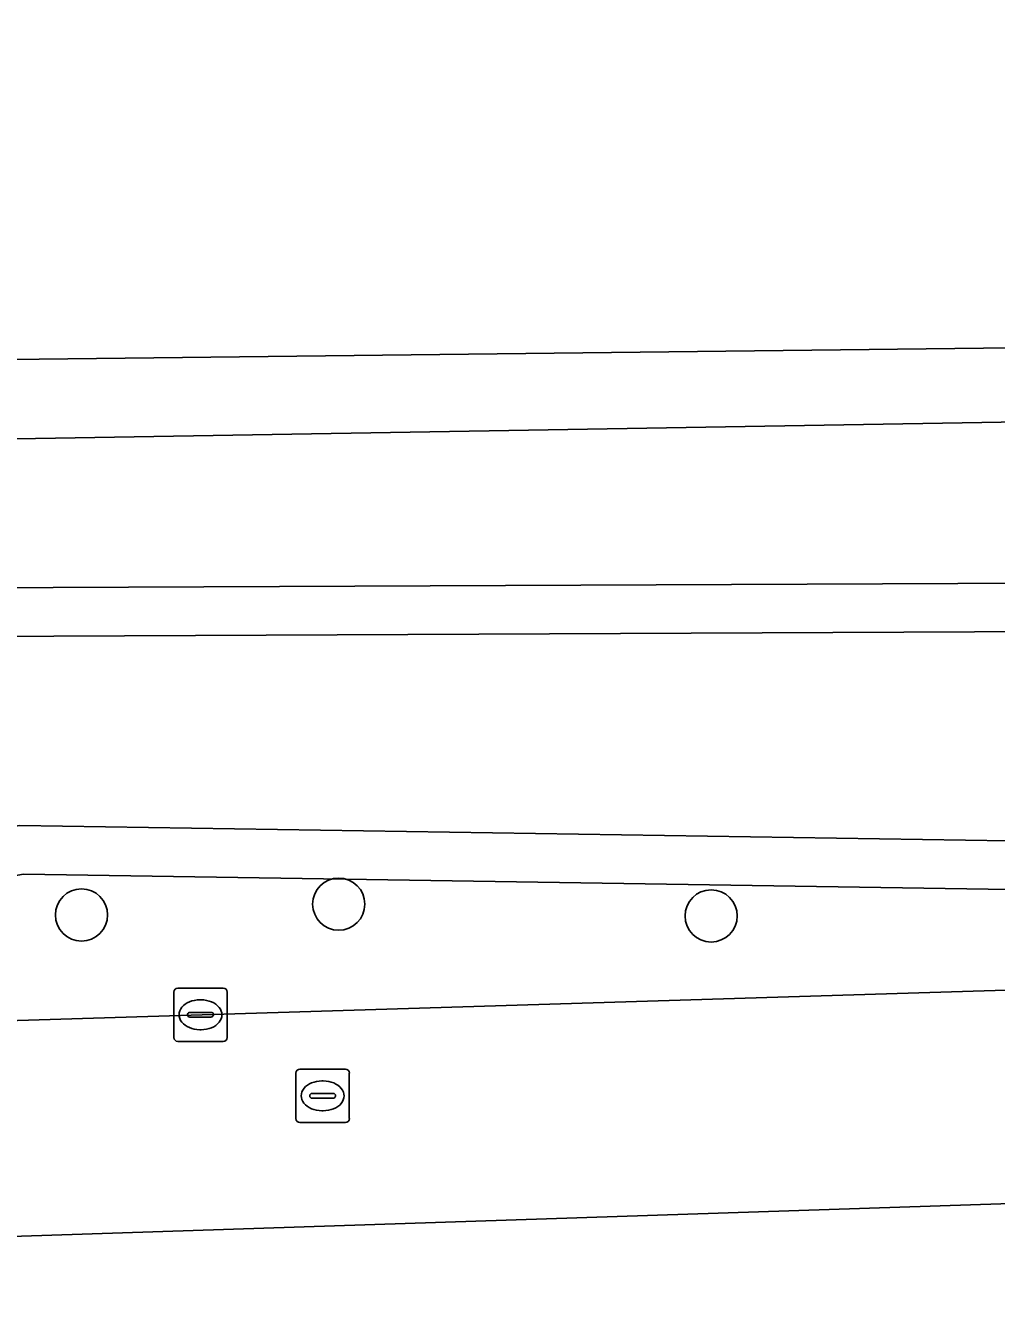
# Model space of a CAD drawing. Extents: x 157320 to 158835, y 386650 to 388491.
# Drawn here: x 158105.22 to 158123.42, y 387599.15 to 387623.05 of the extents above; entities that cross this region are included whole.
import ezdxf

# ---------------------------------------------------------------- set-up
doc = ezdxf.new("R2010")
doc.units = 0
for name, color, linetype in [('IMGEO_Boom', 7, 'Continuous'), ('IMGEO_Erf', 7, 'Continuous'), ('IMGEO_Groenvoorziening', 7, 'Continuous'), ('IMGEO_Kolk', 7, 'Continuous'), ('IMGEO_Oever', 7, 'Continuous'), ('IMGEO_Rijbaan_lokaal_open', 7, 'Continuous'), ('IMGEO_Rioolput', 7, 'Continuous'), ('IMGEO_Voetpad_open', 7, 'Continuous'), ('IMGEO_Waterloop', 7, 'Continuous')]:
    doc.layers.add(name, color=color, linetype=linetype)

msp = doc.modelspace()

# ---------------------------------------------------------------- linework, layer by layer
at = {"layer": 'IMGEO_Boom'}
for centre in [(158111.095, 387606.591), (158106.274, 387606.388), (158118.075, 387606.37)]:
    msp.add_circle(centre, 0.489, dxfattribs=at)
at = {"layer": 'IMGEO_Erf'}
msp.add_lwpolyline([(158130.998, 387601.306), (158129.561, 387601.178), (158103.06, 387600.299), (158099.408, 387600.178), (158099.65, 387589.702), (158092.622, 387560.6), (158085.558, 387533.733), (158085.567, 387531.252), (158087.141, 387529.801), (158095.964, 387526.956)], dxfattribs=at)
at = {"layer": 'IMGEO_Groenvoorziening'}
for points in [[(158126.082, 387606.83), (158105.184, 387607.151), (158098.778, 387606.036), (158095.391, 387608.107), (158095.582, 387610.782), (158097.612, 387611.122), (158104.324, 387612.519), (158124.113, 387612.603), (158124.298, 387612.607), (158124.244, 387615.636), (158123.149, 387615.616), (158104.299, 387615.295), (158089.43, 387615.039), (158079.503, 387614.887)], [(158078.823, 387613.212), (158079.046, 387612.982), (158079.683, 387612.323), (158087.04, 387605.15), (158087.322, 387604.899), (158087.625, 387604.674), (158087.947, 387604.477), (158088.285, 387604.309), (158088.637, 387604.173), (158089, 387604.068), (158089.37, 387603.997), (158089.746, 387603.958), (158090.064, 387603.952), (158096.724, 387604.156), (158128.08, 387605.116)]]:
    msp.add_lwpolyline(points, dxfattribs=at)
at = {"layer": 'IMGEO_Kolk'}
for p, q in [((158108.079, 387605.018), (158108.931, 387605.018)), ((158108.004, 387604.092), (158108.004, 387604.944)), ((158108.492, 387604.798), (158108.517, 387604.798)), ((158109.005, 387604.944), (158109.005, 387604.092)), ((158108.263, 387604.512), (158108.263, 387604.524)), ((158108.306, 387604.561), (158108.704, 387604.561)), ((158108.747, 387604.524), (158108.747, 387604.512)), ((158108.701, 387604.475), (158108.303, 387604.475)), ((158108.515, 387604.238), (158108.49, 387604.238)), ((158108.931, 387604.018), (158108.079, 387604.018))]:
    msp.add_line(p, q, dxfattribs=at)
for points in [[(158108.079, 387605.018), (158108.931, 387605.018)], [(158108.004, 387604.092), (158108.004, 387604.944)], [(158109.005, 387604.944), (158109.005, 387604.092)], [(158108.931, 387604.018), (158108.079, 387604.018)]]:
    msp.add_lwpolyline(points, dxfattribs=at)
for centre, radius, start, end in [((158108.081, 387604.942), 0.0765, 91.552, 178.448), ((158108.081, 387604.942), 0.0765, 91.552, 178.448), ((158108.929, 387604.942), 0.0765, 1.552, 88.448), ((158108.929, 387604.942), 0.0765, 1.552, 88.448), ((158108.303, 387604.521), 0.0403, 85.8775, 175.7526), ((158108.3, 387604.511), 0.0366, 178.938, 274.7102), ((158108.704, 387604.518), 0.043, 264.8664, 352.4533), ((158108.708, 387604.523), 0.0386, 1.7309, 96.639), ((158108.081, 387604.094), 0.0765, 181.552, 268.448), ((158108.081, 387604.094), 0.0765, 181.552, 268.448), ((158108.929, 387604.094), 0.0765, 271.552, 358.448), ((158108.929, 387604.094), 0.0765, 271.552, 358.448)]:
    msp.add_arc(centre, radius, start, end, dxfattribs=at)
for centre, major_axis, ratio, start_param, end_param in [((158108.491, 387604.518), (-0.387, 0.002), 0.722429, 4.712389, 7.853982), ((158108.516, 387604.518), (-0.39, 0.002), 0.717154, 1.570796, 4.712389)]:
    msp.add_ellipse(centre, major_axis=major_axis, ratio=ratio, start_param=start_param, end_param=end_param, dxfattribs=at)
at = {"layer": 'IMGEO_Oever'}
for points in [[(158124.298, 387612.607), (158124.113, 387612.603), (158104.324, 387612.519), (158097.612, 387611.122), (158095.582, 387610.782), (158095.391, 387608.107), (158098.778, 387606.036), (158105.184, 387607.151), (158126.082, 387606.83)], [(158138.003, 387609.174), (158133.57, 387608.363), (158129.827, 387607.937), (158126.065, 387607.741), (158105.112, 387608.063), (158098.96, 387606.992), (158097.84, 387607.677), (158096.339, 387608.595), (158096.435, 387609.947), (158104.42, 387611.609), (158124.343, 387611.697)]]:
    msp.add_lwpolyline(points, dxfattribs=at)
at = {"layer": 'IMGEO_Rijbaan_lokaal_open'}
for points in [[(158127.831, 387624.281), (158126.079, 387624.213), (158120.408, 387624.115), (158102.535, 387623.805), (158096.341, 387623.697), (158079.946, 387623.413), (158079.894, 387616.487), (158083.573, 387616.514), (158090.459, 387616.626), (158126.395, 387617.046)], [(158128.08, 387605.116), (158096.724, 387604.156)], [(158103.06, 387600.299), (158129.561, 387601.178), (158130.998, 387601.306)]]:
    msp.add_lwpolyline(points, dxfattribs=at)
at = {"layer": 'IMGEO_Rioolput'}
for p, q in [((158110.293, 387602.573), (158110.293, 387603.425)), ((158110.368, 387603.499), (158111.22, 387603.499)), ((158111.294, 387603.425), (158111.294, 387602.573)), ((158110.781, 387603.279), (158110.806, 387603.279)), ((158110.552, 387602.993), (158110.552, 387603.005)), ((158110.99, 387602.956), (158110.592, 387602.956)), ((158110.595, 387603.042), (158110.993, 387603.042)), ((158111.036, 387603.005), (158111.036, 387602.993)), ((158110.804, 387602.719), (158110.779, 387602.719)), ((158111.22, 387602.499), (158110.368, 387602.499))]:
    msp.add_line(p, q, dxfattribs=at)
for points in [[(158110.293, 387602.573), (158110.293, 387603.425)], [(158110.368, 387603.499), (158111.22, 387603.499)], [(158111.294, 387603.425), (158111.294, 387602.573)], [(158111.22, 387602.499), (158110.368, 387602.499)]]:
    msp.add_lwpolyline(points, dxfattribs=at)
for centre, radius, start, end in [((158110.37, 387603.423), 0.0765, 91.552, 178.448), ((158110.37, 387603.423), 0.0765, 91.552, 178.448), ((158111.218, 387603.423), 0.0765, 1.552, 88.448), ((158111.218, 387603.423), 0.0765, 1.552, 88.448), ((158110.592, 387603.002), 0.0403, 85.8775, 175.7526), ((158110.589, 387602.992), 0.0366, 178.938, 274.7102), ((158110.993, 387602.999), 0.043, 264.8664, 352.4533), ((158110.997, 387603.004), 0.0386, 1.7309, 96.639), ((158110.37, 387602.575), 0.0765, 181.552, 268.448), ((158110.37, 387602.575), 0.0765, 181.552, 268.448), ((158111.218, 387602.575), 0.0765, 271.552, 358.448), ((158111.218, 387602.575), 0.0765, 271.552, 358.448)]:
    msp.add_arc(centre, radius, start, end, dxfattribs=at)
for centre, major_axis, ratio, start_param, end_param in [((158110.78, 387602.999), (-0.387, 0.002), 0.722429, 4.712389, 7.853982), ((158110.805, 387602.999), (-0.39, 0.002), 0.717154, 1.570796, 4.712389)]:
    msp.add_ellipse(centre, major_axis=major_axis, ratio=ratio, start_param=start_param, end_param=end_param, dxfattribs=at)
at = {"layer": 'IMGEO_Voetpad_open'}
msp.add_lwpolyline([(158126.395, 387617.046), (158090.459, 387616.626), (158083.573, 387616.514), (158079.894, 387616.487), (158079.905, 387615.988), (158079.503, 387614.887), (158089.43, 387615.039), (158104.299, 387615.295), (158123.149, 387615.616), (158124.244, 387615.636), (158126.845, 387615.682)], dxfattribs=at)
at = {"layer": 'IMGEO_Waterloop'}
msp.add_lwpolyline([(158124.343, 387611.697), (158104.42, 387611.609), (158096.435, 387609.947), (158096.339, 387608.595), (158097.84, 387607.677), (158098.96, 387606.992), (158105.112, 387608.063), (158126.065, 387607.741), (158129.827, 387607.937), (158133.57, 387608.363), (158138.003, 387609.174)], dxfattribs=at)

doc.saveas('drawing.dxf')
